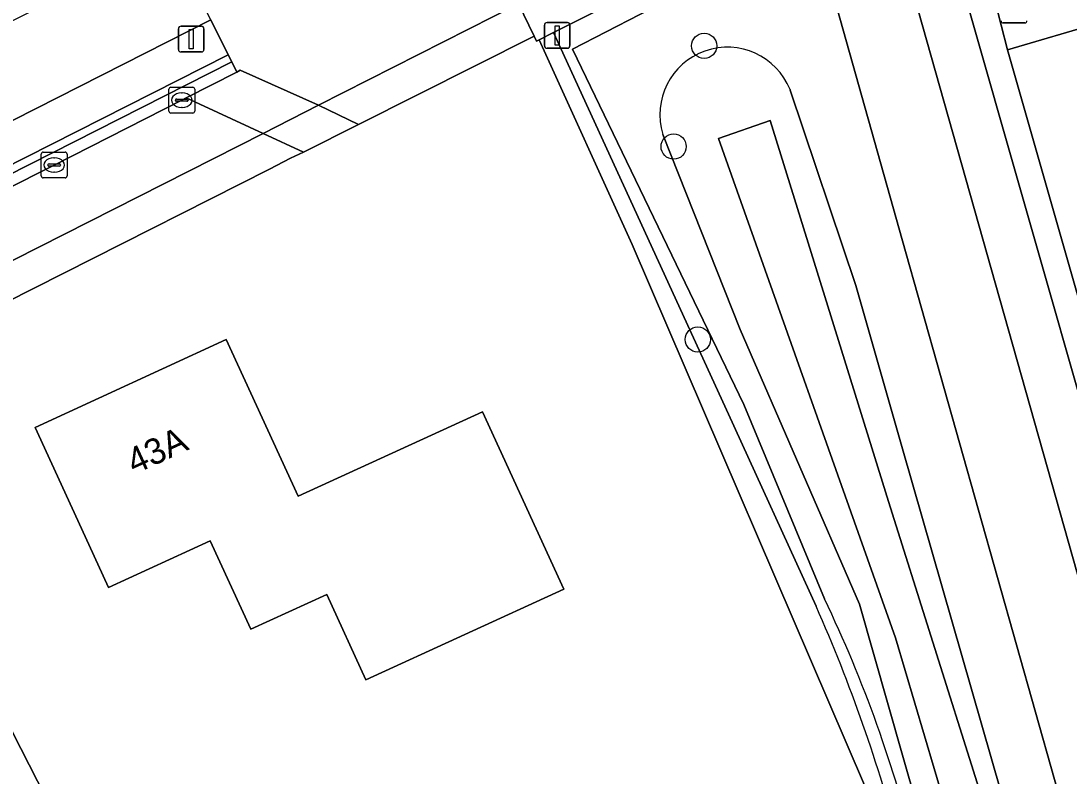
# Model space of a CAD drawing. Extents: x 157320 to 158835, y 386650 to 388491.
# Drawn here: x 157465.77 to 157506.46, y 387559.51 to 387588.83 of the extents above; entities that cross this region are included whole.
import ezdxf

# ---------------------------------------------------------------- set-up
doc = ezdxf.new("R2010")
doc.units = 0
for name, color, linetype in [('IMGEO_Bank', 7, 'Continuous'), ('IMGEO_Berm_open', 7, 'Continuous'), ('IMGEO_Boom', 7, 'Continuous'), ('IMGEO_Erf', 7, 'Continuous'), ('IMGEO_Fietspad_gesloten', 7, 'Continuous'), ('IMGEO_Groenvoorziening', 7, 'Continuous'), ('IMGEO_Haag', 7, 'Continuous'), ('IMGEO_Hek', 7, 'Continuous'), ('IMGEO_Kolk', 7, 'Continuous'), ('IMGEO_Lichtmast', 7, 'Continuous'), ('IMGEO_Muur', 7, 'Continuous'), ('IMGEO_Oever', 7, 'Continuous'), ('IMGEO_Pand', 7, 'Continuous'), ('IMGEO_Pand_nummerreeks', 7, 'Continuous'), ('IMGEO_Parkeervlak_open', 7, 'Continuous'), ('IMGEO_Rijbaan_lokaal_open', 7, 'Continuous'), ('IMGEO_Voetpad_halfverhard', 7, 'Continuous'), ('IMGEO_Voetpad_open', 7, 'Continuous'), ('IMGEO_Waterloop', 7, 'Continuous')]:
    doc.layers.add(name, color=color, linetype=linetype)

msp = doc.modelspace()

# ---------------------------------------------------------------- linework, layer by layer
at = {"layer": 'IMGEO_Bank'}
for p, q in [((157504.75, 387588.756), (157503.909, 387588.756)), ((157503.909, 387588.756), (157504.75, 387588.756))]:
    msp.add_line(p, q, dxfattribs=at)
for centre, start, end in [((157503.903, 387588.834), 182.4484, 274.2845), ((157503.903, 387588.834), 182.4484, 274.2845), ((157504.747, 387588.834), 272.4484, 4.2845), ((157504.747, 387588.834), 272.4484, 4.2845)]:
    msp.add_arc(centre, 0.0779, start, end, dxfattribs=at)
at = {"layer": 'IMGEO_Berm_open'}
msp.add_lwpolyline([(157467.056, 387583.235), (157472.011, 387585.753), (157472.185, 387585.84), (157474.156, 387586.843), (157473.956, 387587.242), (157459.097, 387579.703), (157459.289, 387579.324), (157463.083, 387581.233)], close=True, dxfattribs=at)
at = {"layer": 'IMGEO_Boom'}
for centre in [(157492.295, 387587.864), (157491.111, 387583.953), (157492.049, 387576.46)]:
    msp.add_circle(centre, 0.489, dxfattribs=at)
at = {"layer": 'IMGEO_Erf'}
for points in [[(157489.504, 387580.154), (157485.892, 387588.103), (157485.789, 387588.051), (157485.69, 387588.242), (157478.875, 387584.813), (157476.738, 387583.733), (157476.239, 387583.497), (157475.415, 387583.071), (157459.432, 387574.995), (157458.953, 387574.71), (157464.773, 387562.506), (157473.594, 387545.224), (157492.088, 387553.929), (157499.149, 387557.253), (157498.521, 387559.147)], [(157476.531, 387570.372), (157483.687, 387573.653), (157485.771, 387569.108), (157486.844, 387566.766), (157479.163, 387563.244), (157477.642, 387566.56), (157474.695, 387565.209), (157473.12, 387568.645), (157469.171, 387566.835), (157468.407, 387568.503), (157466.323, 387573.048), (157473.741, 387576.459)]]:
    msp.add_lwpolyline(points, close=True, dxfattribs=at)
at = {"layer": 'IMGEO_Fietspad_gesloten'}
msp.add_lwpolyline([(157516.971, 387532.064), (157508.785, 387560.294), (157500.443, 387589.806), (157500, 387591.375), (157499.062, 387594.694), (157496.326, 387593.332), (157496.599, 387592.363), (157500, 387580.292), (157505.895, 387559.368), (157514.185, 387530.857)], dxfattribs=at)
msp.add_lwpolyline([(157418.265, 387561.069), (157435.385, 387569.732), (157456.986, 387580.686), (157473.14, 387588.869), (157472.349, 387590.404), (157471.557, 387591.939), (157455.422, 387583.768), (157433.825, 387572.851), (157416.027, 387563.82)], close=True, dxfattribs=at)
at = {"layer": 'IMGEO_Groenvoorziening'}
for points in [[(157515.932, 387601.859), (157505.447, 387596.715), (157507.682, 387588.774), (157504.068, 387587.703), (157518.367, 387537.647)], [(157496.599, 387592.363), (157496.326, 387593.332), (157486.55, 387588.433), (157486.447, 387588.381), (157493.242, 387573.566), (157496.641, 387566.105)], [(157514.185, 387530.857), (157505.895, 387559.368), (157500, 387580.292), (157496.599, 387592.363), (157495.024, 387591.79), (157487.185, 387587.738), (157493.832, 387573.936), (157496.966, 387566.387)], [(157496.966, 387566.387), (157493.832, 387573.936), (157487.185, 387587.738), (157495.024, 387591.79), (157496.599, 387592.363)], [(157504.068, 387587.703), (157503.329, 387590.598), (157502.284, 387590.315), (157517.693, 387536.339), (157518.504, 387532.425), (157518.751, 387531.667), (157519.622, 387529.854)], [(157496.641, 387566.105), (157493.242, 387573.566), (157486.447, 387588.381), (157485.892, 387588.103), (157489.504, 387580.154), (157498.521, 387559.147), (157499.149, 387557.253), (157492.088, 387553.929), (157473.594, 387545.224), (157464.773, 387562.506)], [(157523.925, 387525.567), (157526.035, 387524.375), (157526.618, 387525.452), (157521.573, 387528.193), (157521.252, 387528.634), (157521.015, 387528.96), (157520.303, 387529.939), (157518.828, 387532.4), (157518.829, 387532.681), (157518.66, 387535.497), (157518.575, 387536.918), (157518.367, 387537.647), (157504.068, 387587.703)], [(157495.631, 387586.164), (157495.64, 387586.142), (157498.18, 387578.557), (157500, 387572.215), (157509.989, 387537.41), (157512.184, 387530.373)], [(157465.573, 387558.748), (157473.392, 387543.678), (157485.651, 387549.15), (157500, 387555.822), (157501.131, 387556.348), (157500, 387560.312), (157498.325, 387566.184), (157493.695, 387576.842), (157490.695, 387584.422)]]:
    msp.add_lwpolyline(points, dxfattribs=at)
for centre, radius, start, end in [((157493.199, 387585.192), 2.619, 21.7812, 197.0964), ((157451.187, 387544.434), 50.771, 13.6714, 25.6195), ((157451.187, 387544.434), 50.771, 13.6714, 25.6195), ((157439.685, 387540.884), 62.29, 14.79125, 23.88413), ((157439.685, 387540.884), 62.29, 14.79125, 23.88413)]:
    msp.add_arc(centre, radius, start, end, dxfattribs=at)
at = {"layer": 'IMGEO_Haag'}
for points in [[(157487.185, 387587.738), (157495.024, 387591.79), (157496.599, 387592.363), (157496.326, 387593.332), (157486.55, 387588.433), (157486.447, 387588.381), (157493.242, 387573.566), (157496.641, 387566.105)], [(157504.068, 387587.703), (157503.329, 387590.598), (157502.284, 387590.315), (157517.693, 387536.339), (157518.504, 387532.425), (157518.751, 387531.667), (157519.622, 387529.854)], [(157496.966, 387566.387), (157493.832, 387573.936), (157487.185, 387587.738)], [(157523.925, 387525.567), (157526.035, 387524.375), (157526.618, 387525.452), (157521.573, 387528.193), (157521.252, 387528.634), (157521.015, 387528.96), (157520.303, 387529.939), (157518.828, 387532.4), (157518.829, 387532.681), (157518.66, 387535.497), (157518.575, 387536.918), (157518.367, 387537.647), (157504.068, 387587.703)]]:
    msp.add_lwpolyline(points, dxfattribs=at)
for centre, radius, start, end in [((157451.187, 387544.434), 50.771, 13.6714, 25.6195), ((157439.685, 387540.884), 62.29, 14.79125, 23.88413)]:
    msp.add_arc(centre, radius, start, end, dxfattribs=at)
at = {"layer": 'IMGEO_Hek'}
for points in [[(157485.892, 387588.103), (157489.504, 387580.154)], [(157464.773, 387562.506), (157473.594, 387545.224)]]:
    msp.add_lwpolyline(points, dxfattribs=at)
at = {"layer": 'IMGEO_Kolk'}
for p, q in [((157471.514, 387585.328), (157471.514, 387586.18)), ((157471.589, 387586.254), (157472.441, 387586.254)), ((157472.515, 387586.18), (157472.515, 387585.328)), ((157471.773, 387585.748), (157471.773, 387585.76)), ((157471.816, 387585.797), (157472.214, 387585.797)), ((157472.002, 387586.034), (157472.027, 387586.034)), ((157472.257, 387585.76), (157472.257, 387585.748)), ((157472.211, 387585.711), (157471.813, 387585.711)), ((157472.025, 387585.474), (157472, 387585.474)), ((157472.441, 387585.254), (157471.589, 387585.254)), ((157466.634, 387583.736), (157467.486, 387583.736)), ((157466.559, 387582.81), (157466.559, 387583.662)), ((157467.047, 387583.516), (157467.072, 387583.516)), ((157467.56, 387583.662), (157467.56, 387582.81)), ((157466.818, 387583.23), (157466.818, 387583.242)), ((157467.256, 387583.193), (157466.858, 387583.193)), ((157466.861, 387583.279), (157467.259, 387583.279)), ((157467.07, 387582.956), (157467.045, 387582.956)), ((157467.302, 387583.242), (157467.302, 387583.23)), ((157467.486, 387582.736), (157466.634, 387582.736))]:
    msp.add_line(p, q, dxfattribs=at)
for points in [[(157471.514, 387585.328), (157471.514, 387586.18)], [(157471.589, 387586.254), (157472.441, 387586.254)], [(157472.515, 387586.18), (157472.515, 387585.328)], [(157472.441, 387585.254), (157471.589, 387585.254)], [(157466.634, 387583.736), (157467.486, 387583.736)], [(157466.559, 387582.81), (157466.559, 387583.662)], [(157467.56, 387583.662), (157467.56, 387582.81)], [(157467.486, 387582.736), (157466.634, 387582.736)]]:
    msp.add_lwpolyline(points, dxfattribs=at)
for centre, radius, start, end in [((157471.591, 387586.178), 0.0765, 91.552, 178.448), ((157471.591, 387586.178), 0.0765, 91.552, 178.448), ((157472.439, 387586.178), 0.0765, 1.552, 88.448), ((157472.439, 387586.178), 0.0765, 1.552, 88.448), ((157471.813, 387585.757), 0.0403, 85.8775, 175.7526), ((157471.81, 387585.747), 0.0366, 178.938, 274.7102), ((157472.214, 387585.754), 0.043, 264.8664, 352.4533), ((157472.218, 387585.759), 0.0386, 1.7309, 96.639), ((157471.591, 387585.33), 0.0765, 181.552, 268.448), ((157471.591, 387585.33), 0.0765, 181.552, 268.448), ((157472.439, 387585.33), 0.0765, 271.552, 358.448), ((157472.439, 387585.33), 0.0765, 271.552, 358.448), ((157466.636, 387583.66), 0.0765, 91.552, 178.448), ((157466.636, 387583.66), 0.0765, 91.552, 178.448), ((157467.484, 387583.66), 0.0765, 1.552, 88.448), ((157467.484, 387583.66), 0.0765, 1.552, 88.448), ((157466.858, 387583.239), 0.0403, 85.8775, 175.7526), ((157466.855, 387583.229), 0.0366, 178.938, 274.7102), ((157467.259, 387583.236), 0.043, 264.8664, 352.4533), ((157467.263, 387583.241), 0.0386, 1.7309, 96.639), ((157466.636, 387582.812), 0.0765, 181.552, 268.448), ((157466.636, 387582.812), 0.0765, 181.552, 268.448), ((157467.484, 387582.812), 0.0765, 271.552, 358.448), ((157467.484, 387582.812), 0.0765, 271.552, 358.448)]:
    msp.add_arc(centre, radius, start, end, dxfattribs=at)
for centre, major_axis, ratio, start_param, end_param in [((157472.001, 387585.754), (-0.387, 0.002), 0.722429, 4.712389, 7.853982), ((157472.026, 387585.754), (-0.39, 0.002), 0.717154, 1.570796, 4.712389), ((157467.046, 387583.236), (-0.387, 0.002), 0.722429, 4.712389, 7.853982), ((157467.071, 387583.236), (-0.39, 0.002), 0.717154, 1.570796, 4.712389)]:
    msp.add_ellipse(centre, major_axis=major_axis, ratio=ratio, start_param=start_param, end_param=end_param, dxfattribs=at)
at = {"layer": 'IMGEO_Lichtmast'}
for p, q in [((157471.985, 387588.628), (157472.775, 387588.628)), ((157472.775, 387588.628), (157471.985, 387588.628)), ((157486.095, 387587.872), (157486.095, 387588.672)), ((157486.095, 387588.672), (157486.095, 387587.872)), ((157486.195, 387588.772), (157486.985, 387588.772)), ((157486.985, 387588.772), (157486.195, 387588.772)), ((157487.085, 387588.672), (157487.085, 387587.872)), ((157487.085, 387587.872), (157487.085, 387588.672)), ((157471.885, 387587.728), (157471.885, 387588.528)), ((157471.885, 387588.528), (157471.885, 387587.728)), ((157472.875, 387588.528), (157472.875, 387587.728)), ((157472.875, 387587.728), (157472.875, 387588.528)), ((157472.775, 387587.628), (157471.985, 387587.628)), ((157471.985, 387587.628), (157472.775, 387587.628)), ((157486.985, 387587.772), (157486.195, 387587.772)), ((157486.195, 387587.772), (157486.985, 387587.772))]:
    msp.add_line(p, q, dxfattribs=at)
for points in [[(157486.515, 387588.647), (157486.665, 387588.647), (157486.665, 387587.897), (157486.515, 387587.897), (157486.515, 387588.647)], [(157472.305, 387588.503), (157472.455, 387588.503), (157472.455, 387587.753), (157472.305, 387587.753), (157472.305, 387588.503)]]:
    msp.add_lwpolyline(points, dxfattribs=at)
for centre, start, end in [((157471.985, 387588.528), 90, 180), ((157471.985, 387588.528), 90, 180), ((157472.775, 387588.528), 0, 90), ((157472.775, 387588.528), 360, 90), ((157486.195, 387588.672), 90, 180), ((157486.195, 387588.672), 90, 180), ((157486.985, 387588.672), 0, 90), ((157486.985, 387588.672), 360, 90), ((157486.195, 387587.872), 180, 270), ((157486.195, 387587.872), 180, 270), ((157486.985, 387587.872), 270, 0), ((157486.985, 387587.872), 270, 0), ((157471.985, 387587.728), 180, 270), ((157471.985, 387587.728), 180, 270), ((157472.775, 387587.728), 270, 0), ((157472.775, 387587.728), 270, 0)]:
    msp.add_arc(centre, 0.1, start, end, dxfattribs=at)
at = {"layer": 'IMGEO_Muur'}
msp.add_lwpolyline([(157473.956, 387587.242), (157473.819, 387587.515), (157441.48, 387571.141), (157419.925, 387559.029), (157420.115, 387558.795), (157441.648, 387570.849), (157459.097, 387579.703)], close=True, dxfattribs=at)
at = {"layer": 'IMGEO_Oever'}
for points in [[(157512.184, 387530.373), (157509.989, 387537.41), (157500, 387572.215), (157498.18, 387578.557), (157495.64, 387586.142), (157495.631, 387586.164)], [(157509.981, 387529.156), (157502.624, 387554.799), (157491.694, 387550.435), (157490.111, 387550.628), (157502.354, 387555.996), (157499.727, 387564.879), (157492.853, 387584.266), (157494.861, 387584.961), (157499.457, 387570.17), (157502.894, 387559.241), (157510.425, 387532.052)], [(157490.695, 387584.422), (157493.695, 387576.842), (157498.325, 387566.184), (157500, 387560.312), (157501.131, 387556.348), (157500, 387555.822), (157485.651, 387549.15), (157490.767, 387549.197), (157500, 387553.184), (157501.81, 387553.966), (157508.323, 387531.137)]]:
    msp.add_lwpolyline(points, dxfattribs=at)
msp.add_arc((157493.199, 387585.192), 2.619, 21.7812, 197.0964, dxfattribs=at)
at = {"layer": 'IMGEO_Pand'}
msp.add_lwpolyline([(157468.407, 387568.503), (157469.171, 387566.835), (157473.12, 387568.645), (157474.695, 387565.209), (157477.642, 387566.56), (157479.163, 387563.244), (157486.844, 387566.766), (157485.771, 387569.108), (157483.687, 387573.653), (157476.531, 387570.372), (157473.741, 387576.459), (157466.323, 387573.048)], close=True, dxfattribs=at)
at = {"layer": 'IMGEO_Parkeervlak_open'}
for points in [[(157478.875, 387584.813), (157485.69, 387588.242), (157485.085, 387589.499), (157477.318, 387585.56)], [(157459.432, 387574.995), (157475.415, 387583.071), (157476.239, 387583.497), (157476.738, 387583.733), (157475.174, 387584.46), (157460.674, 387577.122), (157458.887, 387576.036)]]:
    msp.add_lwpolyline(points, close=True, dxfattribs=at)
at = {"layer": 'IMGEO_Rijbaan_lokaal_open'}
for points in [[(157473.14, 387588.869), (157473.819, 387587.515), (157473.956, 387587.242), (157474.156, 387586.843), (157474.285, 387586.922), (157477.318, 387585.56), (157485.085, 387589.499)], [(157434.202, 387559.877), (157448.47, 387569.217), (157454.897, 387573.424), (157457.215, 387574.942), (157458.887, 387576.036), (157460.674, 387577.122), (157475.174, 387584.46), (157472.185, 387585.84), (157472.011, 387585.753), (157467.056, 387583.235), (157463.083, 387581.233), (157459.289, 387579.324), (157459.1, 387579.229), (157458.882, 387579.113), (157429.276, 387559.732), (157431.648, 387555.145), (157434.731, 387549.184), (157437.4, 387550.497), (157436.999, 387551.29), (157434.768, 387555.6), (157434.292, 387556.505), (157433.601, 387557.819)]]:
    msp.add_lwpolyline(points, dxfattribs=at)
for points in [[(157472.185, 387585.84), (157475.174, 387584.46), (157477.318, 387585.56), (157474.285, 387586.922), (157474.156, 387586.843)], [(157478.875, 387584.813), (157477.318, 387585.56), (157475.174, 387584.46), (157476.738, 387583.733)]]:
    msp.add_lwpolyline(points, close=True, dxfattribs=at)
at = {"layer": 'IMGEO_Voetpad_halfverhard'}
msp.add_lwpolyline([(157519.622, 387529.854), (157518.751, 387531.667), (157518.504, 387532.425), (157517.693, 387536.339), (157502.284, 387590.315), (157500.443, 387589.806), (157508.785, 387560.294), (157516.971, 387532.064)], dxfattribs=at)
at = {"layer": 'IMGEO_Voetpad_open'}
for points in [[(157514.23, 387603.984), (157501.066, 387597.456), (157500, 387596.925), (157486.565, 387590.235), (157485.209, 387589.551), (157485.085, 387589.499), (157485.69, 387588.242), (157485.789, 387588.051), (157485.892, 387588.103), (157486.447, 387588.381), (157486.55, 387588.433), (157496.326, 387593.332), (157499.062, 387594.694), (157500, 387595.162), (157501.782, 387596.049), (157502.531, 387596.428), (157515.247, 387602.714)], [(157501.782, 387596.049), (157500, 387595.162), (157499.062, 387594.694), (157500, 387591.375), (157500.443, 387589.806), (157502.284, 387590.315), (157503.329, 387590.598), (157504.068, 387587.703), (157507.682, 387588.774), (157505.447, 387596.715), (157502.03, 387595.002), (157502.624, 387592.787), (157501.657, 387592.501), (157501.241, 387593.925)]]:
    msp.add_lwpolyline(points, dxfattribs=at)
msp.add_lwpolyline([(157419.244, 387559.866), (157441.48, 387571.141), (157473.819, 387587.515), (157473.14, 387588.869), (157456.986, 387580.686), (157435.385, 387569.732), (157418.265, 387561.069)], close=True, dxfattribs=at)
at = {"layer": 'IMGEO_Waterloop'}
msp.add_lwpolyline([(157510.425, 387532.052), (157502.894, 387559.241), (157499.457, 387570.17), (157494.861, 387584.961), (157492.853, 387584.266), (157499.727, 387564.879), (157502.354, 387555.996), (157490.111, 387550.628), (157491.694, 387550.435), (157502.624, 387554.799), (157509.981, 387529.156)], dxfattribs=at)

# ---------------------------------------------------------------- texts
at = {"layer": 'IMGEO_Pand_nummerreeks'}
msp.add_text('43A', height=1, rotation=24.6945, dxfattribs=at).set_placement((157470.171, 387571.207))

doc.saveas('drawing.dxf')
